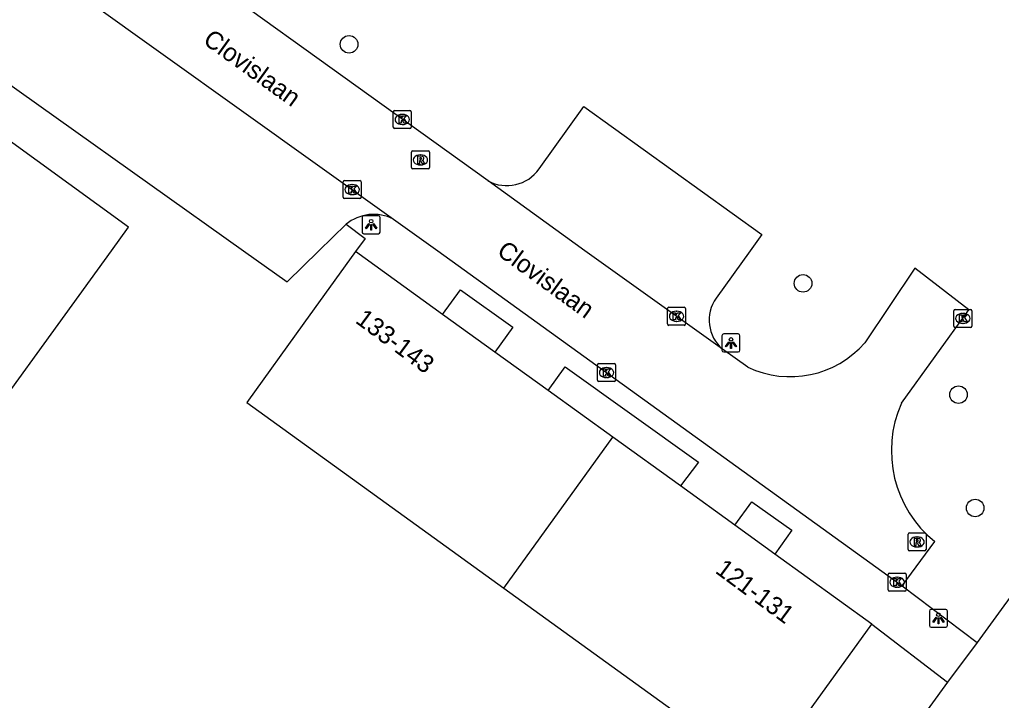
# Model space of a CAD drawing. Extents: x 159675 to 160530, y 382179 to 382901.
# Drawn here: x 160242.5 to 160297, y 382475 to 382512.8 of the extents above; entities that cross this region are included whole.
import ezdxf

# ---------------------------------------------------------------- set-up
doc = ezdxf.new("R2010")
doc.units = 0
for name, color, linetype in [('IMGEO_Boom', 7, 'Continuous'), ('IMGEO_Kolk', 7, 'Continuous'), ('IMGEO_Lichtpunt', 7, 'Continuous'), ('IMGEO_Openbare_ruimte_label', 7, 'Continuous'), ('IMGEO_Pand', 7, 'Continuous'), ('IMGEO_Pand_nummerreeks', 7, 'Continuous'), ('IMGEO_Parkeervlak_open', 7, 'Continuous'), ('IMGEO_Rijbaan_lokaal_open', 7, 'Continuous'), ('IMGEO_Rioolput', 7, 'Continuous'), ('IMGEO_Voetpad_open', 7, 'Continuous')]:
    doc.layers.add(name, color=color, linetype=linetype)

msp = doc.modelspace()

# ---------------------------------------------------------------- linework, layer by layer
at = {"layer": 'IMGEO_Boom'}
for centre in [(160260.743, 382511.464), (160285.942, 382498.191), (160294.571, 382492.011), (160295.496, 382485.717)]:
    msp.add_circle(centre, 0.489, dxfattribs=at)
at = {"layer": 'IMGEO_Kolk'}
for p, q in [((160263.195, 382506.866), (160263.195, 382507.718)), ((160263.27, 382507.792), (160264.122, 382507.792)), ((160263.683, 382507.572), (160263.708, 382507.572)), ((160264.196, 382507.718), (160264.196, 382506.866)), ((160264.122, 382506.792), (160263.27, 382506.792)), ((160263.706, 382507.012), (160263.681, 382507.012)), ((160260.414, 382502.97), (160260.414, 382503.822)), ((160260.489, 382503.896), (160261.341, 382503.896)), ((160260.902, 382503.676), (160260.927, 382503.676)), ((160261.415, 382503.822), (160261.415, 382502.97)), ((160260.925, 382503.116), (160260.9, 382503.116)), ((160261.341, 382502.896), (160260.489, 382502.896)), ((160278.42, 382495.935), (160278.42, 382496.787)), ((160278.495, 382496.861), (160279.347, 382496.861)), ((160278.908, 382496.641), (160278.933, 382496.641)), ((160279.421, 382496.787), (160279.421, 382495.935)), ((160294.313, 382495.82), (160294.313, 382496.672)), ((160294.388, 382496.746), (160295.24, 382496.746)), ((160294.801, 382496.526), (160294.826, 382496.526)), ((160295.314, 382496.672), (160295.314, 382495.82)), ((160278.931, 382496.081), (160278.906, 382496.081)), ((160294.824, 382495.966), (160294.799, 382495.966)), ((160279.347, 382495.861), (160278.495, 382495.861)), ((160295.24, 382495.746), (160294.388, 382495.746)), ((160274.611, 382493.736), (160275.463, 382493.736)), ((160274.536, 382492.81), (160274.536, 382493.662)), ((160275.024, 382493.516), (160275.049, 382493.516)), ((160275.537, 382493.662), (160275.537, 382492.81)), ((160275.463, 382492.736), (160274.611, 382492.736)), ((160275.047, 382492.956), (160275.022, 382492.956)), ((160290.667, 382481.171), (160290.667, 382482.023)), ((160290.742, 382482.097), (160291.594, 382482.097)), ((160291.155, 382481.877), (160291.18, 382481.877)), ((160291.668, 382482.023), (160291.668, 382481.171)), ((160291.178, 382481.317), (160291.153, 382481.317)), ((160291.594, 382481.097), (160290.742, 382481.097))]:
    msp.add_line(p, q, dxfattribs=at)
for points in [[(160263.195, 382506.866), (160263.195, 382507.718)], [(160263.27, 382507.792), (160264.122, 382507.792)], [(160263.516, 382507.492), (160263.639, 382507.492), (160263.639, 382507.341), (160263.769, 382507.492), (160263.933, 382507.492), (160263.787, 382507.341), (160263.94, 382507.092), (160263.788, 382507.092), (160263.703, 382507.256), (160263.639, 382507.189), (160263.639, 382507.092), (160263.516, 382507.092), (160263.516, 382507.492)], [(160264.196, 382507.718), (160264.196, 382506.866)], [(160264.122, 382506.792), (160263.27, 382506.792)], [(160260.414, 382502.97), (160260.414, 382503.822)], [(160260.489, 382503.896), (160261.341, 382503.896)], [(160260.735, 382503.596), (160260.858, 382503.596), (160260.858, 382503.445), (160260.988, 382503.596), (160261.152, 382503.596), (160261.006, 382503.445), (160261.159, 382503.196), (160261.007, 382503.196), (160260.922, 382503.36), (160260.858, 382503.293), (160260.858, 382503.196), (160260.735, 382503.196), (160260.735, 382503.596)], [(160261.415, 382503.822), (160261.415, 382502.97)], [(160261.341, 382502.896), (160260.489, 382502.896)], [(160278.42, 382495.935), (160278.42, 382496.787)], [(160278.495, 382496.861), (160279.347, 382496.861)], [(160278.741, 382496.561), (160278.864, 382496.561), (160278.864, 382496.41), (160278.994, 382496.561), (160279.158, 382496.561), (160279.012, 382496.41), (160279.165, 382496.161), (160279.013, 382496.161), (160278.928, 382496.325), (160278.864, 382496.258), (160278.864, 382496.161), (160278.741, 382496.161), (160278.741, 382496.561)], [(160279.421, 382496.787), (160279.421, 382495.935)], [(160294.313, 382495.82), (160294.313, 382496.672)], [(160294.388, 382496.746), (160295.24, 382496.746)], [(160294.634, 382496.446), (160294.757, 382496.446), (160294.757, 382496.295), (160294.887, 382496.446), (160295.051, 382496.446), (160294.905, 382496.295), (160295.058, 382496.046), (160294.906, 382496.046), (160294.821, 382496.21), (160294.757, 382496.143), (160294.757, 382496.046), (160294.634, 382496.046), (160294.634, 382496.446)], [(160295.314, 382496.672), (160295.314, 382495.82)], [(160279.347, 382495.861), (160278.495, 382495.861)], [(160295.24, 382495.746), (160294.388, 382495.746)], [(160274.611, 382493.736), (160275.463, 382493.736)], [(160274.536, 382492.81), (160274.536, 382493.662)], [(160274.857, 382493.436), (160274.98, 382493.436), (160274.98, 382493.285), (160275.11, 382493.436), (160275.274, 382493.436), (160275.128, 382493.285), (160275.281, 382493.036), (160275.129, 382493.036), (160275.044, 382493.2), (160274.98, 382493.133), (160274.98, 382493.036), (160274.857, 382493.036), (160274.857, 382493.436)], [(160275.537, 382493.662), (160275.537, 382492.81)], [(160275.463, 382492.736), (160274.611, 382492.736)], [(160290.667, 382481.171), (160290.667, 382482.023)], [(160290.742, 382482.097), (160291.594, 382482.097)], [(160290.988, 382481.797), (160291.111, 382481.797), (160291.111, 382481.646), (160291.241, 382481.797), (160291.405, 382481.797), (160291.259, 382481.646), (160291.412, 382481.397), (160291.26, 382481.397), (160291.175, 382481.561), (160291.111, 382481.494), (160291.111, 382481.397), (160290.988, 382481.397), (160290.988, 382481.797)], [(160291.668, 382482.023), (160291.668, 382481.171)], [(160291.594, 382481.097), (160290.742, 382481.097)]]:
    msp.add_lwpolyline(points, dxfattribs=at)
for centre, start, end in [((160263.272, 382507.716), 91.552, 178.448), ((160263.272, 382507.716), 91.552, 178.448), ((160264.12, 382507.716), 1.552, 88.448), ((160264.12, 382507.716), 1.552, 88.448), ((160263.272, 382506.868), 181.552, 268.448), ((160263.272, 382506.868), 181.552, 268.448), ((160264.12, 382506.868), 271.552, 358.448), ((160264.12, 382506.868), 271.552, 358.448), ((160260.491, 382503.82), 91.552, 178.448), ((160260.491, 382503.82), 91.552, 178.448), ((160261.339, 382503.82), 1.552, 88.448), ((160261.339, 382503.82), 1.552, 88.448), ((160260.491, 382502.972), 181.552, 268.448), ((160260.491, 382502.972), 181.552, 268.448), ((160261.339, 382502.972), 271.552, 358.448), ((160261.339, 382502.972), 271.552, 358.448), ((160278.497, 382496.785), 91.552, 178.448), ((160278.497, 382496.785), 91.552, 178.448), ((160279.345, 382496.785), 1.552, 88.448), ((160279.345, 382496.785), 1.552, 88.448), ((160294.39, 382496.67), 91.552, 178.448), ((160294.39, 382496.67), 91.552, 178.448), ((160295.238, 382496.67), 1.552, 88.448), ((160295.238, 382496.67), 1.552, 88.448), ((160278.497, 382495.937), 181.552, 268.448), ((160278.497, 382495.937), 181.552, 268.448), ((160279.345, 382495.937), 271.552, 358.448), ((160279.345, 382495.937), 271.552, 358.448), ((160294.39, 382495.822), 181.552, 268.448), ((160294.39, 382495.822), 181.552, 268.448), ((160295.238, 382495.822), 271.552, 358.448), ((160295.238, 382495.822), 271.552, 358.448), ((160274.613, 382493.66), 91.552, 178.448), ((160274.613, 382493.66), 91.552, 178.448), ((160275.461, 382493.66), 1.552, 88.448), ((160275.461, 382493.66), 1.552, 88.448), ((160274.613, 382492.812), 181.552, 268.448), ((160274.613, 382492.812), 181.552, 268.448), ((160275.461, 382492.812), 271.552, 358.448), ((160275.461, 382492.812), 271.552, 358.448), ((160290.744, 382482.021), 91.552, 178.448), ((160290.744, 382482.021), 91.552, 178.448), ((160291.592, 382482.021), 1.552, 88.448), ((160291.592, 382482.021), 1.552, 88.448), ((160290.744, 382481.173), 181.552, 268.448), ((160290.744, 382481.173), 181.552, 268.448), ((160291.592, 382481.173), 271.552, 358.448), ((160291.592, 382481.173), 271.552, 358.448)]:
    msp.add_arc(centre, 0.0765, start, end, dxfattribs=at)
for centre, major_axis, ratio, start_param, end_param in [((160263.682, 382507.292), (-0.387, 0.002), 0.722429, 4.712389, 7.853982), ((160263.707, 382507.292), (-0.39, 0.002), 0.717154, 1.570796, 4.712389), ((160260.901, 382503.396), (-0.387, 0.002), 0.722429, 4.712389, 7.853982), ((160260.926, 382503.396), (-0.39, 0.002), 0.717154, 1.570796, 4.712389), ((160278.907, 382496.361), (-0.387, 0.002), 0.722429, 4.712389, 7.853982), ((160278.932, 382496.361), (-0.39, 0.002), 0.717154, 1.570796, 4.712389), ((160294.8, 382496.246), (-0.387, 0.002), 0.722429, 4.712389, 7.853982), ((160294.825, 382496.246), (-0.39, 0.002), 0.717154, 1.570796, 4.712389), ((160275.023, 382493.236), (-0.387, 0.002), 0.722429, 4.712389, 7.853982), ((160275.048, 382493.236), (-0.39, 0.002), 0.717154, 1.570796, 4.712389), ((160291.154, 382481.597), (-0.387, 0.002), 0.722429, 4.712389, 7.853982), ((160291.179, 382481.597), (-0.39, 0.002), 0.717154, 1.570796, 4.712389)]:
    msp.add_ellipse(centre, major_axis=major_axis, ratio=ratio, start_param=start_param, end_param=end_param, dxfattribs=at)
at = {"layer": 'IMGEO_Lichtpunt'}
for p, q in [((160262.371, 382501.943), (160261.563, 382501.943)), ((160262.371, 382501.943), (160261.563, 382501.943)), ((160261.469, 382501.848), (160261.469, 382501.041)), ((160261.469, 382501.848), (160261.469, 382501.041)), ((160262.465, 382501.041), (160262.465, 382501.848)), ((160262.465, 382501.041), (160262.465, 382501.848)), ((160261.563, 382500.947), (160262.371, 382500.947)), ((160261.563, 382500.947), (160262.371, 382500.947)), ((160282.345, 382495.38), (160281.537, 382495.38)), ((160282.345, 382495.38), (160281.537, 382495.38)), ((160281.443, 382495.285), (160281.443, 382494.478)), ((160281.443, 382495.285), (160281.443, 382494.478)), ((160282.439, 382494.478), (160282.439, 382495.285)), ((160282.439, 382494.478), (160282.439, 382495.285)), ((160281.537, 382494.384), (160282.345, 382494.384)), ((160281.537, 382494.384), (160282.345, 382494.384)), ((160293.862, 382480.089), (160293.054, 382480.089)), ((160293.862, 382480.089), (160293.054, 382480.089)), ((160292.96, 382479.994), (160292.96, 382479.187)), ((160292.96, 382479.994), (160292.96, 382479.187)), ((160293.956, 382479.187), (160293.956, 382479.994)), ((160293.956, 382479.187), (160293.956, 382479.994)), ((160293.054, 382479.093), (160293.862, 382479.093)), ((160293.054, 382479.093), (160293.862, 382479.093))]:
    msp.add_line(p, q, dxfattribs=at)
for points in [[(160261.843, 382501.512), (160261.882, 382501.484), (160261.694, 382501.222), (160261.656, 382501.249), (160261.843, 382501.512)], [(160261.945, 382501.464), (160261.992, 382501.464), (160261.992, 382501.142), (160261.945, 382501.142), (160261.945, 382501.464)], [(160262.055, 382501.484), (160262.093, 382501.511), (160262.28, 382501.249), (160262.241, 382501.221), (160262.055, 382501.484)], [(160281.817, 382494.949), (160281.856, 382494.921), (160281.668, 382494.659), (160281.63, 382494.686), (160281.817, 382494.949)], [(160281.919, 382494.901), (160281.966, 382494.901), (160281.966, 382494.579), (160281.919, 382494.579), (160281.919, 382494.901)], [(160282.029, 382494.921), (160282.067, 382494.948), (160282.254, 382494.686), (160282.215, 382494.658), (160282.029, 382494.921)], [(160293.334, 382479.658), (160293.373, 382479.63), (160293.185, 382479.368), (160293.147, 382479.395), (160293.334, 382479.658)], [(160293.436, 382479.61), (160293.483, 382479.61), (160293.483, 382479.288), (160293.436, 382479.288), (160293.436, 382479.61)], [(160293.546, 382479.63), (160293.584, 382479.657), (160293.771, 382479.395), (160293.732, 382479.367), (160293.546, 382479.63)]]:
    msp.add_lwpolyline(points, dxfattribs=at)
for centre in [(160261.968, 382501.646), (160281.942, 382495.083), (160293.459, 382479.792)]:
    msp.add_circle(centre, 0.0994, dxfattribs=at)
for centre, start, end in [((160261.563, 382501.848), 90, 180), ((160261.563, 382501.848), 90, 180), ((160262.371, 382501.848), 0, 90), ((160262.371, 382501.848), 0, 90), ((160261.563, 382501.041), 180, 270), ((160261.563, 382501.041), 180, 270), ((160262.371, 382501.041), 270, 0), ((160262.371, 382501.041), 270, 360), ((160281.537, 382495.285), 90, 180), ((160281.537, 382495.285), 90, 180), ((160282.345, 382495.285), 0, 90), ((160282.345, 382495.285), 0, 90), ((160281.537, 382494.478), 180, 270), ((160281.537, 382494.478), 180, 270), ((160282.345, 382494.478), 270, 0), ((160282.345, 382494.478), 270, 360), ((160293.054, 382479.994), 90, 180), ((160293.054, 382479.994), 90, 180), ((160293.862, 382479.994), 0, 90), ((160293.862, 382479.994), 0, 90), ((160293.054, 382479.187), 180, 270), ((160293.054, 382479.187), 180, 270), ((160293.862, 382479.187), 270, 0), ((160293.862, 382479.187), 270, 360)]:
    msp.add_arc(centre, 0.0946, start, end, dxfattribs=at)
at = {"layer": 'IMGEO_Pand'}
for points in [[(160238.256, 382487.19), (160247.547, 382500), (160248.493, 382501.304), (160240.092, 382507.396), (160239.464, 382506.53)], [(160261.107, 382499.952), (160258.235, 382495.972), (160255.058, 382491.568), (160269.331, 382481.27)], [(160265.935, 382496.469), (160261.107, 382499.952)], [(160268.832, 382494.379), (160265.935, 382496.469)], [(160271.789, 382492.245), (160268.832, 382494.379)], [(160275.38, 382489.654), (160271.789, 382492.245)], [(160269.331, 382481.27), (160275.38, 382489.654)], [(160279.134, 382486.946), (160275.38, 382489.654)], [(160282.163, 382484.76), (160279.134, 382486.946)], [(160284.379, 382483.161), (160282.163, 382484.76)], [(160289.768, 382479.273), (160284.379, 382483.161)], [(160269.331, 382481.27), (160279.664, 382473.814), (160283.718, 382470.889), (160289.768, 382479.273)]]:
    msp.add_lwpolyline(points, dxfattribs=at)
at = {"layer": 'IMGEO_Parkeervlak_open'}
for points in [[(160239.266, 382511.108), (160254.885, 382500), (160257.309, 382498.276), (160259.072, 382500), (160260.575, 382501.47)], [(160271.291, 382504.542), (160273.774, 382508.003), (160283.662, 382500.909), (160283.01, 382500), (160281.127, 382497.375)]]:
    msp.add_lwpolyline(points, dxfattribs=at)
for centre, radius, start, end in [((160269.494, 382505.834), 2.213, 241.9568, 324.2742), ((160282.841, 382496.146), 2.109, 144.3589, 229.742)]:
    msp.add_arc(centre, radius, start, end, dxfattribs=at)
at = {"layer": 'IMGEO_Rijbaan_lokaal_open'}
for points in [[(160268.454, 382503.881), (160245.826, 382520.154), (160244.991, 382520.879), (160244.168, 382522.085)], [(160241.981, 382516.945), (160263.203, 382501.762)], [(160281.478, 382494.537), (160273.833, 382500), (160268.454, 382503.881)], [(160263.203, 382501.762), (160265.66, 382500), (160291.445, 382481.395)], [(160291.401, 382491.536), (160295.154, 382496.715), (160292.152, 382499.038), (160289.365, 382494.886)], [(160282.879, 382493.531), (160281.478, 382494.537)], [(160291.445, 382481.395), (160293.252, 382483.855)]]:
    msp.add_lwpolyline(points, dxfattribs=at)
for centre, radius, start, end in [((160285.223, 382498.514), 5.506, 244.8102, 318.7899), ((160297.347, 382488.905), 6.502, 156.1334, 230.9647)]:
    msp.add_arc(centre, radius, start, end, dxfattribs=at)
at = {"layer": 'IMGEO_Rioolput'}
for p, q in [((160264.202, 382504.619), (160264.202, 382505.471)), ((160264.277, 382505.545), (160265.129, 382505.545)), ((160264.69, 382505.325), (160264.715, 382505.325)), ((160265.203, 382505.471), (160265.203, 382504.619)), ((160264.713, 382504.765), (160264.688, 382504.765)), ((160265.129, 382504.545), (160264.277, 382504.545)), ((160291.769, 382483.406), (160291.769, 382484.258)), ((160291.844, 382484.332), (160292.696, 382484.332)), ((160292.257, 382484.112), (160292.282, 382484.112)), ((160292.77, 382484.258), (160292.77, 382483.406)), ((160292.28, 382483.552), (160292.255, 382483.552)), ((160292.696, 382483.332), (160291.844, 382483.332))]:
    msp.add_line(p, q, dxfattribs=at)
for points in [[(160264.202, 382504.619), (160264.202, 382505.471)], [(160264.277, 382505.545), (160265.129, 382505.545)], [(160264.791, 382505.243), (160264.539, 382505.245), (160264.539, 382504.845)], [(160264.717, 382505.164), (160264.663, 382505.164), (160264.663, 382505.083)], [(160265.203, 382505.471), (160265.203, 382504.619)], [(160264.539, 382504.845), (160264.663, 382504.845), (160264.663, 382505.007), (160264.674, 382505.007)], [(160264.663, 382505.083), (160264.715, 382505.083)], [(160264.721, 382504.978), (160264.792, 382504.845), (160264.932, 382504.845), (160264.867, 382504.971)], [(160265.129, 382504.545), (160264.277, 382504.545)], [(160291.769, 382483.406), (160291.769, 382484.258)], [(160291.844, 382484.332), (160292.696, 382484.332)], [(160292.358, 382484.03), (160292.106, 382484.032), (160292.106, 382483.632)], [(160292.284, 382483.951), (160292.23, 382483.951), (160292.23, 382483.87)], [(160292.77, 382484.258), (160292.77, 382483.406)], [(160292.106, 382483.632), (160292.23, 382483.632), (160292.23, 382483.794), (160292.241, 382483.794)], [(160292.23, 382483.87), (160292.282, 382483.87)], [(160292.288, 382483.765), (160292.359, 382483.632), (160292.499, 382483.632), (160292.434, 382483.758)], [(160292.696, 382483.332), (160291.844, 382483.332)]]:
    msp.add_lwpolyline(points, dxfattribs=at)
for centre, radius, start, end in [((160264.279, 382505.469), 0.0765, 91.552, 178.448), ((160264.279, 382505.469), 0.0765, 91.552, 178.448), ((160264.723, 382505.068), 0.0964, 77.0061, 93.1865), ((160264.737, 382505.125), 0.0378, 276.6634, 79.6772), ((160264.79, 382505.133), 0.109, 350.3612, 89.416), ((160265.127, 382505.469), 0.0765, 1.552, 88.448), ((160265.127, 382505.469), 0.0765, 1.552, 88.448), ((160264.279, 382504.621), 0.0765, 181.552, 268.448), ((160264.279, 382504.621), 0.0765, 181.552, 268.448), ((160264.673, 382504.954), 0.0533, 26.0293, 88.6989), ((160264.699, 382505.272), 0.19, 274.7715, 282.9687), ((160264.788, 382505.133), 0.112, 277.5842, 350.9817), ((160264.772, 382504.918), 0.108, 29.5134, 73.7905), ((160265.127, 382504.621), 0.0765, 271.552, 358.448), ((160265.127, 382504.621), 0.0765, 271.552, 358.448), ((160291.846, 382484.256), 0.0765, 91.552, 178.448), ((160291.846, 382484.256), 0.0765, 91.552, 178.448), ((160292.29, 382483.855), 0.0964, 77.0061, 93.1865), ((160292.304, 382483.912), 0.0378, 276.6634, 79.6772), ((160292.357, 382483.92), 0.109, 350.3612, 89.416), ((160292.355, 382483.92), 0.112, 277.5842, 350.9817), ((160292.694, 382484.256), 0.0765, 1.552, 88.448), ((160292.694, 382484.256), 0.0765, 1.552, 88.448), ((160291.846, 382483.408), 0.0765, 181.552, 268.448), ((160291.846, 382483.408), 0.0765, 181.552, 268.448), ((160292.24, 382483.741), 0.0533, 26.0293, 88.6989), ((160292.266, 382484.059), 0.19, 274.7715, 282.9687), ((160292.339, 382483.705), 0.108, 29.5134, 73.7905), ((160292.694, 382483.408), 0.0765, 271.552, 358.448), ((160292.694, 382483.408), 0.0765, 271.552, 358.448)]:
    msp.add_arc(centre, radius, start, end, dxfattribs=at)
for centre, major_axis, ratio, start_param, end_param in [((160264.689, 382505.045), (-0.387, 0.002), 0.722429, 4.712389, 7.853982), ((160264.714, 382505.045), (-0.39, 0.002), 0.717154, 1.570796, 4.712389), ((160292.256, 382483.832), (-0.387, 0.002), 0.722429, 4.712389, 7.853982), ((160292.281, 382483.832), (-0.39, 0.002), 0.717154, 1.570796, 4.712389)]:
    msp.add_ellipse(centre, major_axis=major_axis, ratio=ratio, start_param=start_param, end_param=end_param, dxfattribs=at)
at = {"layer": 'IMGEO_Voetpad_open'}
for points in [[(160344.923, 382546.056), (160311.42, 382500), (160295.603, 382478.257)], [(160260.575, 382501.47), (160261.631, 382500.685), (160261.107, 382499.952)], [(160265.935, 382496.469), (160266.928, 382497.825), (160269.833, 382495.754), (160268.832, 382494.379)], [(160271.789, 382492.245), (160272.738, 382493.555), (160280.135, 382488.256), (160279.134, 382486.946)], [(160282.163, 382484.76), (160283.091, 382486.057), (160285.311, 382484.482), (160284.379, 382483.161)], [(160291.445, 382481.395), (160295.603, 382478.257)], [(160289.768, 382479.273), (160293.955, 382476.039)], [(160295.603, 382478.257), (160293.955, 382476.039)], [(160293.955, 382476.039), (160288.608, 382468.68), (160248.967, 382414.122)]]:
    msp.add_lwpolyline(points, dxfattribs=at)
msp.add_arc((160262.113, 382499.603), 2.418, 63.2018, 129.4786, dxfattribs=at)

# ---------------------------------------------------------------- texts
at = {"layer": 'IMGEO_Openbare_ruimte_label'}
for rotation, p in [(324.2759, (160252.572, 382511.555)), (323.9895, (160268.884, 382499.825))]:
    msp.add_text('Clovislaan', height=1, rotation=rotation, dxfattribs=at).set_placement(p)
at = {"layer": 'IMGEO_Pand_nummerreeks'}
for s, p in [('133-143', (160261.037, 382496.043)), ('121-131', (160281.015, 382482.153))]:
    msp.add_text(s, height=1, rotation=323.5556, dxfattribs=at).set_placement(p)

doc.saveas('drawing.dxf')
